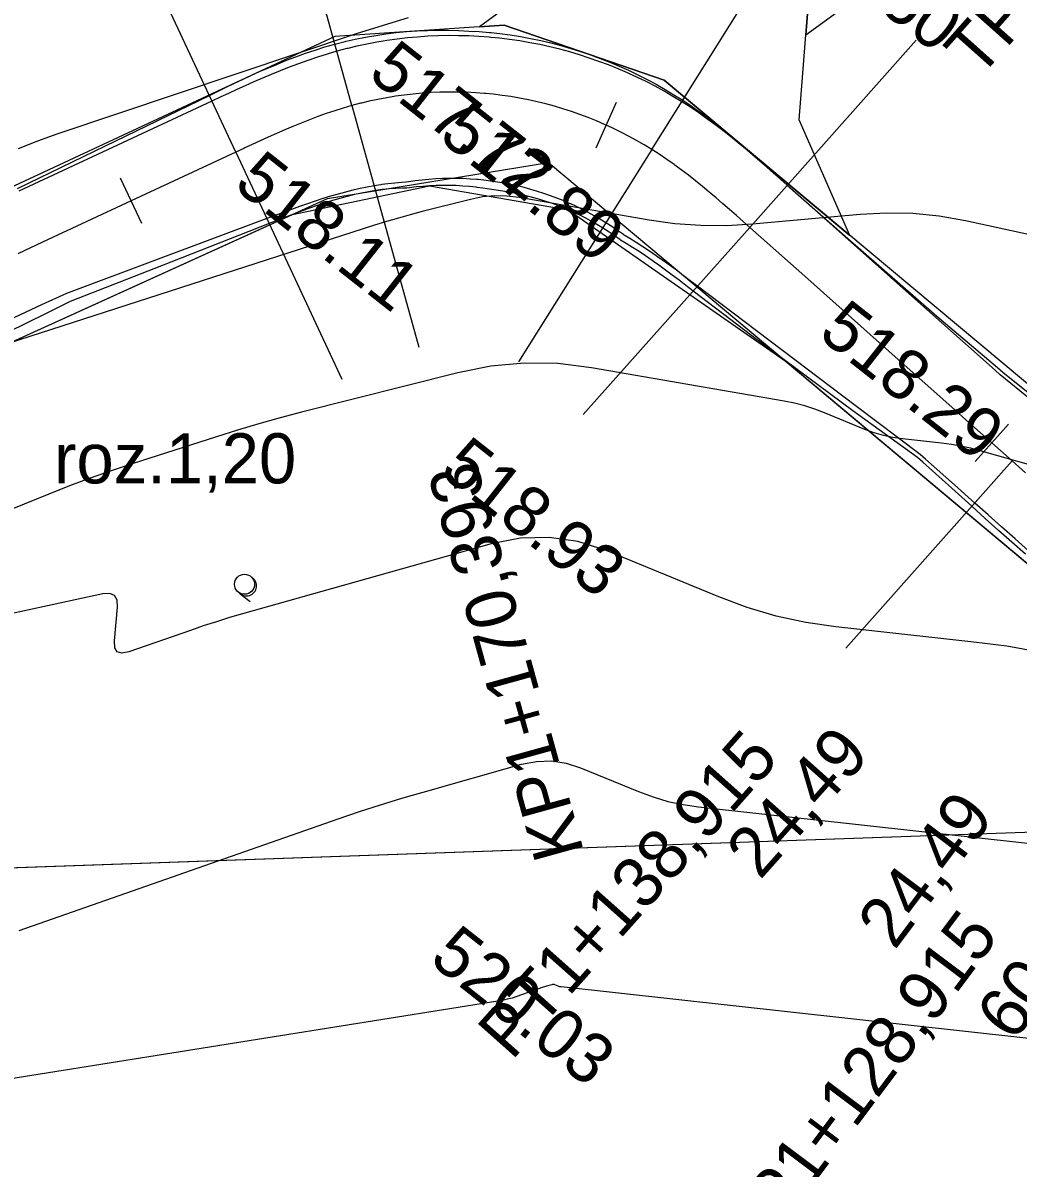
# Model space of a CAD drawing. Extents: x -636600 to -628587, y -1090963 to -1085869.
# Drawn here: x -629488.6 to -629448.87, y -1089657.59 to -1089611.88 of the extents above; entities that cross this region are included whole.
import ezdxf

# ---------------------------------------------------------------- set-up
doc = ezdxf.new("R2010")
doc.units = 0
for name, color, linetype in [('01_PARCELY_NÁVRH_PC', 7, 'Continuous'), ('21', 7, 'Continuous'), ('42', 7, 'Continuous'), ('43', 7, 'Continuous'), ('Ex_Major Contours', 7, 'Continuous'), ('Ex_Minor Contours', 7, 'Continuous'), ('HEKTOMETRY20', 7, 'Continuous'), ('HL_BODY', 7, 'Continuous'), ('koty_vše', 7, 'Continuous'), ('PARCELY_NÁVRH_SILNICE_ŽELEZNICE', 7, 'Continuous'), ('POLOMERY', 7, 'Continuous'), ('popis', 7, 'Continuous'), ('situace_osa', 7, 'Continuous'), ('situace_těleso', 7, 'Continuous'), ('situace_vozovka', 7, 'Continuous')]:
    doc.layers.add(name, color=color, linetype=linetype)

msp = doc.modelspace()

# ---------------------------------------------------------------- linework, layer by layer
at = {"layer": '01_PARCELY_NÁVRH_PC'}
for points in [[(-629397.709, -1089558.932), (-629470.371, -1089612.036), (-629469.387, -1089611.971), (-629462.999, -1089614.168), (-629455.586, -1089620.364), (-629457.608, -1089615.754), (-629457.224, -1089610.834), (-629454.513, -1089606.594), (-629388.928, -1089558.932)], [(-629388.928, -1089558.932), (-629454.513, -1089606.594), (-629457.224, -1089610.834), (-629457.343, -1089612.36), (-629383.825, -1089558.932)], [(-629254.654, -1089739.869), (-629360.834, -1089658.331), (-629368.291, -1089654.325), (-629380.483, -1089650.342), (-629407.529, -1089646.03), (-629420.129, -1089642.952), (-629431.224, -1089638.631), (-629441.359, -1089632.253), (-629462.999, -1089614.168), (-629469.387, -1089611.971), (-629476.142, -1089612.42), (-629540.496, -1089642.406), (-629554.39, -1089646.509), (-629581.677, -1089651.277), (-629593.36, -1089654.473), (-629629.454, -1089670.47), (-629647.363, -1089680.417), (-629666.288, -1089692.668)], [(-629669.229, -1089703.189), (-629636.498, -1089682.368), (-629594.828, -1089663.555), (-629566.208, -1089655.26), (-629543.029, -1089650.823), (-629502.778, -1089630.854), (-629477.842, -1089619.529), (-629472.37, -1089618.387), (-629466.831, -1089619.344), (-629458.171, -1089625.363), (-629433.235, -1089646.243), (-629378.586, -1089656.962), (-629364.857, -1089662.954), (-629248.799, -1089751.038)]]:
    msp.add_lwpolyline(points, dxfattribs=at)
at = {"layer": '21'}
msp.add_line((-629444.439, -1089644.045), (-629496.514, -1089645.872), dxfattribs=at)
at = {"layer": '42'}
for p, q in [((-629476.435, -1089618.89), (-629467.611, -1089617.458)), ((-629467.611, -1089617.458), (-629435.22, -1089644.581)), ((-629502.778, -1089630.854), (-629476.435, -1089618.89))]:
    msp.add_line(p, q, dxfattribs=at)
at = {"layer": '43'}
for p, q in [((-629479.999, -1089634.601), (-629479.921, -1089634.663)), ((-629479.921, -1089634.663), (-629479.528, -1089634.973))]:
    msp.add_line(p, q, dxfattribs=at)
msp.add_circle((-629479.751, -1089634.287), 0.4, dxfattribs=at)
msp.add_arc((-629479.673, -1089634.349), 0.4, 221.4216, 58.9072, dxfattribs=at)
at = {"layer": 'Ex_Major Contours'}
for points in [[(-629473.215, -1089611.678), (-629475.255, -1089612.304), (-629487.239, -1089616.327), (-629488.017, -1089616.605), (-629488.783, -1089616.912)], [(-629441.82, -1089653.139), (-629467.11, -1089650.357), (-629467.143, -1089650.353), (-629467.175, -1089650.346), (-629467.206, -1089650.336), (-629467.237, -1089650.325), (-629467.36, -1089650.275), (-629467.391, -1089650.265), (-629467.422, -1089650.26), (-629467.453, -1089650.261), (-629467.485, -1089650.267), (-629467.693, -1089650.326), (-629467.738, -1089650.339), (-629467.783, -1089650.353), (-629467.828, -1089650.367), (-629467.873, -1089650.382), (-629468.888, -1089650.738), (-629469.073, -1089650.798), (-629469.261, -1089650.85), (-629469.45, -1089650.893), (-629469.642, -1089650.928), (-629491.346, -1089654.389)]]:
    msp.add_lwpolyline(points, dxfattribs=at)
at = {"layer": 'Ex_Minor Contours'}
for points in [[(-629435.49, -1089623.145), (-629450.975, -1089619.785), (-629452.019, -1089619.6), (-629453.067, -1089619.495), (-629454.121, -1089619.471), (-629455.18, -1089619.527), (-629459.468, -1089619.919), (-629460.505, -1089619.98), (-629461.54, -1089619.972), (-629462.572, -1089619.896), (-629463.602, -1089619.752), (-629468.792, -1089618.853), (-629469.28, -1089618.794), (-629469.766, -1089618.786), (-629470.249, -1089618.83), (-629470.731, -1089618.926), (-629472.655, -1089619.412), (-629473.134, -1089619.537), (-629473.612, -1089619.67), (-629474.087, -1089619.811), (-629474.56, -1089619.959), (-629489.192, -1089624.672)], [(-629447.465, -1089629.789), (-629450.39, -1089628.959), (-629450.769, -1089628.86), (-629451.151, -1089628.777), (-629451.536, -1089628.71), (-629451.925, -1089628.659), (-629453.484, -1089628.488), (-629453.87, -1089628.432), (-629454.25, -1089628.349), (-629454.623, -1089628.24), (-629454.989, -1089628.104), (-629456.597, -1089627.442), (-629456.989, -1089627.293), (-629457.388, -1089627.167), (-629457.793, -1089627.062), (-629458.204, -1089626.979), (-629465.902, -1089625.645), (-629467.245, -1089625.482), (-629468.583, -1089625.462), (-629469.915, -1089625.584), (-629471.242, -1089625.847), (-629477.474, -1089627.421), (-629478.329, -1089627.644), (-629479.181, -1089627.881), (-629480.028, -1089628.132), (-629480.872, -1089628.396), (-629484.239, -1089629.481), (-629485.078, -1089629.759), (-629485.911, -1089630.053), (-629486.739, -1089630.362), (-629487.562, -1089630.686), (-629496.018, -1089634.109)], [(-629448.01, -1089636.99), (-629449.316, -1089636.763), (-629450.634, -1089636.591), (-629456.15, -1089635.984), (-629457.348, -1089635.81), (-629458.525, -1089635.553), (-629459.681, -1089635.215), (-629460.816, -1089634.793), (-629465.314, -1089632.944), (-629466.445, -1089632.58), (-629467.586, -1089632.415), (-629468.74, -1089632.447), (-629469.904, -1089632.677), (-629479.829, -1089635.467), (-629480.354, -1089635.619), (-629480.877, -1089635.78), (-629481.397, -1089635.948), (-629481.914, -1089636.125), (-629484.376, -1089636.986), (-629484.65, -1089637.042), (-629484.836, -1089636.986), (-629484.936, -1089636.818), (-629484.948, -1089636.539), (-629484.821, -1089635.201), (-629484.835, -1089634.917), (-629484.938, -1089634.735), (-629485.131, -1089634.654), (-629485.415, -1089634.674), (-629494.865, -1089636.715)], [(-629488.747, -1089648.102), (-629476.01, -1089643.644), (-629475.169, -1089643.357), (-629474.325, -1089643.084), (-629473.476, -1089642.824), (-629472.623, -1089642.577), (-629468.694, -1089641.472), (-629468.096, -1089641.354), (-629467.504, -1089641.337), (-629466.918, -1089641.422), (-629466.337, -1089641.609), (-629464.027, -1089642.559), (-629463.444, -1089642.775), (-629462.85, -1089642.949), (-629462.246, -1089643.081), (-629461.63, -1089643.171), (-629446.331, -1089644.853)]]:
    msp.add_lwpolyline(points, dxfattribs=at)
at = {"layer": 'HEKTOMETRY20'}
for points in [[(-629465.719, -1089616.875), (-629464.898, -1089615.052)], [(-629483.853, -1089619.893), (-629484.699, -1089618.081)], [(-629450.581, -1089629.39), (-629449.252, -1089627.896)]]:
    msp.add_lwpolyline(points, dxfattribs=at)
at = {"layer": 'HL_BODY'}
for points in [[(-629475.465, -1089615.183), (-629472.8, -1089624.822)], [(-629480.101, -1089617.04), (-629475.874, -1089626.102)], [(-629463.495, -1089616.935), (-629468.81, -1089625.405)], [(-629459.585, -1089620.042), (-629466.232, -1089627.513)], [(-629449.106, -1089629.364), (-629455.752, -1089636.835)]]:
    msp.add_lwpolyline(points, dxfattribs=at)
at = {"layer": 'PARCELY_NÁVRH_SILNICE_ŽELEZNICE'}
msp.add_lwpolyline([(-629239.774, -1089757.887), (-629364.857, -1089662.954), (-629378.586, -1089656.962), (-629444.439, -1089644.045), (-629521.798, -1089646.759), (-629566.208, -1089655.26), (-629594.828, -1089663.555), (-629636.498, -1089682.368), (-629669.229, -1089703.189)], dxfattribs=at)
at = {"layer": 'POLOMERY'}
for points in [[(-629475.465, -1089615.183), (-629478.129, -1089605.545)], [(-629480.101, -1089617.04), (-629484.327, -1089607.977)], [(-629463.495, -1089616.935), (-629458.18, -1089608.464)], [(-629459.585, -1089620.042), (-629452.939, -1089612.57)], [(-629449.106, -1089629.364), (-629455.752, -1089636.835)]]:
    msp.add_lwpolyline(points, dxfattribs=at)
at = {"layer": 'situace_osa'}
msp.add_lwpolyline([(-629448.572, -1089629.838), (-629449.106, -1089629.364), (-629449.916, -1089628.643), (-629451.076, -1089627.611), (-629451.281, -1089627.429), (-629453.652, -1089625.32), (-629457.388, -1089621.996), (-629459.585, -1089620.042), (-629459.852, -1089619.804), (-629460.119, -1089619.568), (-629460.388, -1089619.332), (-629460.657, -1089619.097), (-629460.928, -1089618.864), (-629461.136, -1089618.688), (-629461.201, -1089618.634), (-629461.476, -1089618.406), (-629461.754, -1089618.182), (-629462.035, -1089617.961), (-629462.319, -1089617.745), (-629462.572, -1089617.559), (-629462.607, -1089617.534), (-629462.899, -1089617.328), (-629463.195, -1089617.128), (-629463.495, -1089616.935), (-629463.798, -1089616.749), (-629464.106, -1089616.571), (-629464.418, -1089616.4), (-629464.734, -1089616.237), (-629465.054, -1089616.081), (-629465.309, -1089615.963), (-629465.378, -1089615.933), (-629465.704, -1089615.792), (-629466.034, -1089615.659), (-629466.367, -1089615.534), (-629466.703, -1089615.417), (-629467.042, -1089615.308), (-629467.383, -1089615.207), (-629467.727, -1089615.115), (-629468.072, -1089615.03), (-629468.42, -1089614.954), (-629468.769, -1089614.885), (-629469.119, -1089614.826), (-629469.471, -1089614.774), (-629469.825, -1089614.731), (-629470.123, -1089614.701), (-629470.179, -1089614.696), (-629470.533, -1089614.67), (-629470.889, -1089614.652), (-629471.244, -1089614.642), (-629471.6, -1089614.641), (-629471.956, -1089614.649), (-629472.311, -1089614.665), (-629472.666, -1089614.689), (-629473.02, -1089614.721), (-629473.374, -1089614.762), (-629473.726, -1089614.812), (-629473.862, -1089614.833), (-629474.077, -1089614.87), (-629474.427, -1089614.936), (-629474.775, -1089615.01), (-629475.085, -1089615.084), (-629475.121, -1089615.092), (-629475.465, -1089615.183), (-629475.808, -1089615.282), (-629476.148, -1089615.389), (-629476.487, -1089615.503), (-629476.823, -1089615.623), (-629477.158, -1089615.748), (-629477.49, -1089615.879), (-629477.821, -1089616.014), (-629478.149, -1089616.154), (-629478.477, -1089616.296), (-629478.803, -1089616.442), (-629479.128, -1089616.589), (-629479.453, -1089616.738), (-629479.745, -1089616.874), (-629479.777, -1089616.889), (-629480.101, -1089617.04), (-629484.276, -1089618.987), (-629487.816, -1089620.638), (-629488.808, -1089621.101)], dxfattribs=at)
at = {"layer": 'situace_těleso'}
for points in [[(-629488.818, -1089618.49), (-629485.303, -1089616.785), (-629481.157, -1089614.774), (-629480.834, -1089614.617), (-629480.802, -1089614.601), (-629480.507, -1089614.459), (-629480.175, -1089614.3), (-629479.838, -1089614.142), (-629479.496, -1089613.984), (-629479.149, -1089613.828), (-629478.796, -1089613.674), (-629478.437, -1089613.523), (-629478.071, -1089613.376), (-629477.699, -1089613.233), (-629477.321, -1089613.097), (-629476.935, -1089612.967), (-629476.543, -1089612.844), (-629476.143, -1089612.73), (-629475.74, -1089612.626), (-629475.698, -1089612.616), (-629475.334, -1089612.533), (-629474.927, -1089612.451), (-629474.517, -1089612.38), (-629474.265, -1089612.341), (-629474.106, -1089612.319), (-629473.693, -1089612.27), (-629473.28, -1089612.231), (-629472.865, -1089612.202), (-629472.451, -1089612.184), (-629472.036, -1089612.176), (-629471.622, -1089612.178), (-629471.208, -1089612.191), (-629470.794, -1089612.209), (-629470.381, -1089612.232), (-629469.969, -1089612.266), (-629469.904, -1089612.272), (-629469.558, -1089612.309), (-629469.148, -1089612.363), (-629468.739, -1089612.427), (-629468.333, -1089612.502), (-629467.928, -1089612.586), (-629467.526, -1089612.68), (-629467.126, -1089612.784), (-629466.73, -1089612.898), (-629466.336, -1089613.022), (-629465.946, -1089613.155), (-629465.559, -1089613.297), (-629465.175, -1089613.447), (-629464.795, -1089613.606), (-629464.419, -1089613.774), (-629464.339, -1089613.811), (-629464.047, -1089613.951), (-629463.68, -1089614.137), (-629463.318, -1089614.332), (-629462.96, -1089614.536), (-629462.608, -1089614.748), (-629462.261, -1089614.969), (-629461.92, -1089615.197), (-629461.588, -1089615.43), (-629461.263, -1089615.668), (-629461.225, -1089615.697), (-629460.946, -1089615.909), (-629460.636, -1089616.153), (-629460.333, -1089616.398), (-629460.036, -1089616.645), (-629459.744, -1089616.892), (-629459.677, -1089616.95), (-629459.458, -1089617.14), (-629459.176, -1089617.386), (-629458.899, -1089617.632), (-629458.625, -1089617.876), (-629458.354, -1089618.117), (-629458.086, -1089618.356), (-629455.88, -1089620.301), (-629452.114, -1089623.591), (-629449.691, -1089625.64), (-629449.483, -1089625.82), (-629448.268, -1089626.79)], [(-629448.574, -1089633.09), (-629449.115, -1089632.612), (-629449.653, -1089632.135), (-629450.187, -1089631.656), (-629450.717, -1089631.175), (-629451.521, -1089630.447), (-629452.677, -1089629.411), (-629452.882, -1089629.227), (-629455.475, -1089627.368), (-629459.502, -1089624.373), (-629461.847, -1089622.585), (-629462.129, -1089622.368), (-629462.407, -1089622.156), (-629462.68, -1089621.949), (-629462.951, -1089621.748), (-629463.218, -1089621.552), (-629463.421, -1089621.407), (-629463.483, -1089621.363), (-629463.745, -1089621.182), (-629464.004, -1089621.008), (-629464.262, -1089620.842), (-629464.516, -1089620.684), (-629464.739, -1089620.553), (-629464.766, -1089620.533), (-629464.998, -1089620.367), (-629465.229, -1089620.211), (-629465.458, -1089620.064), (-629465.688, -1089619.925), (-629465.92, -1089619.792), (-629466.157, -1089619.665), (-629466.396, -1089619.544), (-629466.638, -1089619.43), (-629466.831, -1089619.344), (-629466.883, -1089619.321), (-629467.13, -1089619.219), (-629467.38, -1089619.123), (-629467.633, -1089619.034), (-629467.887, -1089618.952), (-629468.144, -1089618.876), (-629468.402, -1089618.806), (-629468.661, -1089618.744), (-629468.922, -1089618.688), (-629469.184, -1089618.639), (-629469.447, -1089618.597), (-629469.711, -1089618.561), (-629469.974, -1089618.519), (-629470.237, -1089618.478), (-629470.46, -1089618.448), (-629470.502, -1089618.443), (-629470.767, -1089618.415), (-629471.033, -1089618.393), (-629471.3, -1089618.378), (-629471.567, -1089618.37), (-629471.835, -1089618.369), (-629472.102, -1089618.375), (-629472.37, -1089618.387), (-629472.637, -1089618.406), (-629472.904, -1089618.43), (-629473.17, -1089618.459), (-629473.273, -1089618.472), (-629473.44, -1089618.476), (-629473.711, -1089618.489), (-629473.983, -1089618.51), (-629474.227, -1089618.535), (-629474.255, -1089618.538), (-629474.527, -1089618.575), (-629474.802, -1089618.62), (-629475.082, -1089618.674), (-629475.366, -1089618.737), (-629475.655, -1089618.809), (-629475.949, -1089618.889), (-629476.246, -1089618.976), (-629476.547, -1089619.071), (-629476.853, -1089619.172), (-629477.162, -1089619.28), (-629477.475, -1089619.393), (-629477.793, -1089619.511), (-629478.115, -1089619.633), (-629478.408, -1089619.746), (-629478.441, -1089619.759), (-629478.772, -1089619.888), (-629483.071, -1089621.572), (-629486.715, -1089622.998), (-629487.694, -1089623.487), (-629492.182, -1089625.695)]]:
    msp.add_lwpolyline(points, dxfattribs=at)
at = {"layer": 'situace_vozovka'}
for points in [[(-629448.38, -1089626.916), (-629449.581, -1089625.93), (-629449.786, -1089625.747), (-629452.157, -1089623.639), (-629455.892, -1089620.315), (-629458.09, -1089618.361), (-629458.358, -1089618.122), (-629458.63, -1089617.881), (-629458.905, -1089617.639), (-629459.184, -1089617.396), (-629459.468, -1089617.152), (-629459.689, -1089616.965), (-629459.757, -1089616.908), (-629460.052, -1089616.664), (-629460.352, -1089616.422), (-629460.658, -1089616.181), (-629460.972, -1089615.943), (-629461.254, -1089615.736), (-629461.292, -1089615.708), (-629461.62, -1089615.477), (-629461.955, -1089615.25), (-629462.299, -1089615.029), (-629462.648, -1089614.816), (-629463.002, -1089614.611), (-629463.361, -1089614.414), (-629463.724, -1089614.226), (-629464.092, -1089614.047), (-629464.385, -1089613.912), (-629464.464, -1089613.876), (-629464.84, -1089613.715), (-629465.219, -1089613.562), (-629465.602, -1089613.418), (-629465.989, -1089613.284), (-629466.378, -1089613.158), (-629466.771, -1089613.042), (-629467.166, -1089612.936), (-629467.563, -1089612.838), (-629467.963, -1089612.751), (-629468.364, -1089612.672), (-629468.767, -1089612.603), (-629469.172, -1089612.544), (-629469.578, -1089612.495), (-629469.921, -1089612.46), (-629469.985, -1089612.455), (-629470.393, -1089612.424), (-629470.802, -1089612.404), (-629471.211, -1089612.393), (-629471.62, -1089612.391), (-629472.029, -1089612.4), (-629472.438, -1089612.418), (-629472.846, -1089612.446), (-629473.253, -1089612.483), (-629473.66, -1089612.531), (-629474.065, -1089612.587), (-629474.221, -1089612.612), (-629474.469, -1089612.654), (-629474.871, -1089612.73), (-629475.271, -1089612.815), (-629475.628, -1089612.9), (-629475.669, -1089612.91), (-629476.064, -1089613.015), (-629476.457, -1089613.128), (-629476.843, -1089613.249), (-629477.224, -1089613.377), (-629477.598, -1089613.51), (-629477.966, -1089613.649), (-629478.329, -1089613.791), (-629478.686, -1089613.938), (-629479.038, -1089614.086), (-629479.384, -1089614.237), (-629479.726, -1089614.39), (-629480.064, -1089614.543), (-629480.397, -1089614.696), (-629480.694, -1089614.834), (-629480.726, -1089614.849), (-629481.052, -1089615), (-629485.227, -1089616.948), (-629488.767, -1089618.599)], [(-629448.38, -1089626.916), (-629449.581, -1089625.93), (-629449.786, -1089625.747), (-629452.157, -1089623.639), (-629455.892, -1089620.315), (-629458.09, -1089618.361), (-629458.358, -1089618.122), (-629458.63, -1089617.881), (-629458.905, -1089617.639), (-629459.184, -1089617.396), (-629459.468, -1089617.152), (-629459.689, -1089616.965), (-629459.757, -1089616.908), (-629460.052, -1089616.664), (-629460.352, -1089616.422), (-629460.658, -1089616.181), (-629460.972, -1089615.943), (-629461.254, -1089615.736), (-629461.292, -1089615.708), (-629461.62, -1089615.477), (-629461.955, -1089615.25), (-629462.299, -1089615.029), (-629462.648, -1089614.816), (-629463.002, -1089614.611), (-629463.361, -1089614.414), (-629463.724, -1089614.226), (-629464.092, -1089614.047), (-629464.385, -1089613.912), (-629464.464, -1089613.876), (-629464.84, -1089613.715), (-629465.219, -1089613.562), (-629465.602, -1089613.418), (-629465.989, -1089613.284), (-629466.378, -1089613.158), (-629466.771, -1089613.042), (-629467.166, -1089612.936), (-629467.563, -1089612.838), (-629467.963, -1089612.751), (-629468.364, -1089612.672), (-629468.767, -1089612.603), (-629469.172, -1089612.544), (-629469.578, -1089612.495), (-629469.921, -1089612.46), (-629469.985, -1089612.455), (-629470.393, -1089612.424), (-629470.802, -1089612.404), (-629471.211, -1089612.393), (-629471.62, -1089612.391), (-629472.029, -1089612.4), (-629472.438, -1089612.418), (-629472.846, -1089612.446), (-629473.253, -1089612.483), (-629473.66, -1089612.531), (-629474.065, -1089612.587), (-629474.221, -1089612.612), (-629474.469, -1089612.654), (-629474.871, -1089612.73), (-629475.271, -1089612.815), (-629475.628, -1089612.9), (-629475.669, -1089612.91), (-629476.064, -1089613.015), (-629476.457, -1089613.128), (-629476.843, -1089613.249), (-629477.224, -1089613.377), (-629477.598, -1089613.51), (-629477.966, -1089613.649), (-629478.329, -1089613.791), (-629478.686, -1089613.938), (-629479.038, -1089614.086), (-629479.384, -1089614.237), (-629479.726, -1089614.39), (-629480.064, -1089614.543), (-629480.397, -1089614.696), (-629480.694, -1089614.834), (-629480.726, -1089614.849), (-629481.052, -1089615), (-629485.227, -1089616.948), (-629488.767, -1089618.599)], [(-629448.451, -1089632.949), (-629448.992, -1089632.473), (-629449.531, -1089631.996), (-629450.067, -1089631.52), (-629450.601, -1089631.045), (-629451.412, -1089630.324), (-629452.571, -1089629.292), (-629452.777, -1089629.11), (-629455.316, -1089627.19), (-629459.318, -1089624.166), (-629461.672, -1089622.387), (-629461.956, -1089622.173), (-629462.236, -1089621.963), (-629462.512, -1089621.757), (-629462.786, -1089621.557), (-629463.057, -1089621.362), (-629463.262, -1089621.217), (-629463.324, -1089621.174), (-629463.589, -1089620.991), (-629463.852, -1089620.816), (-629464.112, -1089620.648), (-629464.37, -1089620.488), (-629464.595, -1089620.354), (-629464.623, -1089620.333), (-629464.86, -1089620.166), (-629465.095, -1089620.008), (-629465.329, -1089619.857), (-629465.562, -1089619.714), (-629465.799, -1089619.577), (-629466.04, -1089619.446), (-629466.283, -1089619.32), (-629466.529, -1089619.2), (-629466.725, -1089619.109), (-629466.778, -1089619.085), (-629467.03, -1089618.977), (-629467.284, -1089618.875), (-629467.54, -1089618.779), (-629467.799, -1089618.689), (-629468.06, -1089618.605), (-629468.323, -1089618.527), (-629468.587, -1089618.456), (-629468.853, -1089618.39), (-629469.121, -1089618.332), (-629469.389, -1089618.279), (-629469.659, -1089618.233), (-629469.931, -1089618.193), (-629470.202, -1089618.16), (-629470.432, -1089618.137), (-629470.475, -1089618.133), (-629470.748, -1089618.113), (-629471.022, -1089618.099), (-629471.296, -1089618.092), (-629471.57, -1089618.091), (-629471.843, -1089618.097), (-629472.117, -1089618.109), (-629472.39, -1089618.128), (-629472.663, -1089618.153), (-629472.935, -1089618.184), (-629473.207, -1089618.222), (-629473.311, -1089618.239), (-629473.48, -1089618.25), (-629473.755, -1089618.273), (-629474.03, -1089618.303), (-629474.277, -1089618.336), (-629474.305, -1089618.34), (-629474.58, -1089618.383), (-629474.858, -1089618.434), (-629475.141, -1089618.493), (-629475.428, -1089618.56), (-629475.72, -1089618.634), (-629476.016, -1089618.715), (-629476.316, -1089618.802), (-629476.62, -1089618.896), (-629476.928, -1089618.996), (-629477.241, -1089619.101), (-629477.557, -1089619.211), (-629477.877, -1089619.326), (-629478.202, -1089619.444), (-629478.498, -1089619.553), (-629478.531, -1089619.565), (-629478.865, -1089619.69), (-629483.194, -1089621.306), (-629486.865, -1089622.677), (-629487.856, -1089623.14), (-629492.388, -1089625.253)], [(-629448.451, -1089632.949), (-629448.992, -1089632.473), (-629449.531, -1089631.996), (-629450.067, -1089631.52), (-629450.601, -1089631.045), (-629451.412, -1089630.324), (-629452.571, -1089629.292), (-629452.777, -1089629.11), (-629455.316, -1089627.19), (-629459.318, -1089624.166), (-629461.672, -1089622.387), (-629461.956, -1089622.173), (-629462.236, -1089621.963), (-629462.512, -1089621.757), (-629462.786, -1089621.557), (-629463.057, -1089621.362), (-629463.262, -1089621.217), (-629463.324, -1089621.174), (-629463.589, -1089620.991), (-629463.852, -1089620.816), (-629464.112, -1089620.648), (-629464.37, -1089620.488), (-629464.595, -1089620.354), (-629464.623, -1089620.333), (-629464.86, -1089620.166), (-629465.095, -1089620.008), (-629465.329, -1089619.857), (-629465.562, -1089619.714), (-629465.799, -1089619.577), (-629466.04, -1089619.446), (-629466.283, -1089619.32), (-629466.529, -1089619.2), (-629466.725, -1089619.109), (-629466.778, -1089619.085), (-629467.03, -1089618.977), (-629467.284, -1089618.875), (-629467.54, -1089618.779), (-629467.799, -1089618.689), (-629468.06, -1089618.605), (-629468.323, -1089618.527), (-629468.587, -1089618.456), (-629468.853, -1089618.39), (-629469.121, -1089618.332), (-629469.389, -1089618.279), (-629469.659, -1089618.233), (-629469.931, -1089618.193), (-629470.202, -1089618.16), (-629470.432, -1089618.137), (-629470.475, -1089618.133), (-629470.748, -1089618.113), (-629471.022, -1089618.099), (-629471.296, -1089618.092), (-629471.57, -1089618.091), (-629471.843, -1089618.097), (-629472.117, -1089618.109), (-629472.39, -1089618.128), (-629472.663, -1089618.153), (-629472.935, -1089618.184), (-629473.207, -1089618.222), (-629473.311, -1089618.239), (-629473.48, -1089618.25), (-629473.755, -1089618.273), (-629474.03, -1089618.303), (-629474.277, -1089618.336), (-629474.305, -1089618.34), (-629474.58, -1089618.383), (-629474.858, -1089618.434), (-629475.141, -1089618.493), (-629475.428, -1089618.56), (-629475.72, -1089618.634), (-629476.016, -1089618.715), (-629476.316, -1089618.802), (-629476.62, -1089618.896), (-629476.928, -1089618.996), (-629477.241, -1089619.101), (-629477.557, -1089619.211), (-629477.877, -1089619.326), (-629478.202, -1089619.444), (-629478.498, -1089619.553), (-629478.531, -1089619.565), (-629478.865, -1089619.69), (-629483.194, -1089621.306), (-629486.865, -1089622.677), (-629487.856, -1089623.14), (-629492.388, -1089625.253)]]:
    msp.add_lwpolyline(points, dxfattribs=at)

# ---------------------------------------------------------------- texts
at = {"layer": 'HL_BODY'}
for s, rotation, p in [('TP1+152,941', 48.3446, (-629450.439, -1089614.149)), ('KP1+170,393', 105.4554, (-629466.192, -1089644.969)), ('PT1+138,915', 48.3446, (-629469.082, -1089653.325)), ('KP1+128,915', 53.1193, (-629459.368, -1089661.339))]:
    msp.add_text(s, height=2, rotation=rotation, dxfattribs=at).set_placement(p)
at = {"layer": 'koty_vše'}
for s, p in [('517.50', (-629458.575, -1089608.079)), ('517.72', (-629474.886, -1089614.024)), ('517.89', (-629472.058, -1089616.497)), ('518.11', (-629480.245, -1089618.431)), ('518.29', (-629456.909, -1089624.386)), ('518.93', (-629472.021, -1089629.85)), ('520.03', (-629472.436, -1089649.342))]:
    msp.add_text(s, height=2, rotation=321.7265, dxfattribs=at).set_placement(p)
at = {"layer": 'POLOMERY'}
for s, rotation, p in [('24,49', 48.3446, (-629459.174, -1089646.117)), ('24,49', 53.1193, (-629453.8, -1089648.92)), ('60,00', 53.1193, (-629449.058, -1089652.597))]:
    msp.add_text(s, height=2, rotation=rotation, dxfattribs=at).set_placement(p)
at = {"layer": 'popis'}
msp.add_text('roz.1,20', height=2, dxfattribs=at).set_placement((-629487.353, -1089630.26))

doc.saveas('drawing.dxf')
